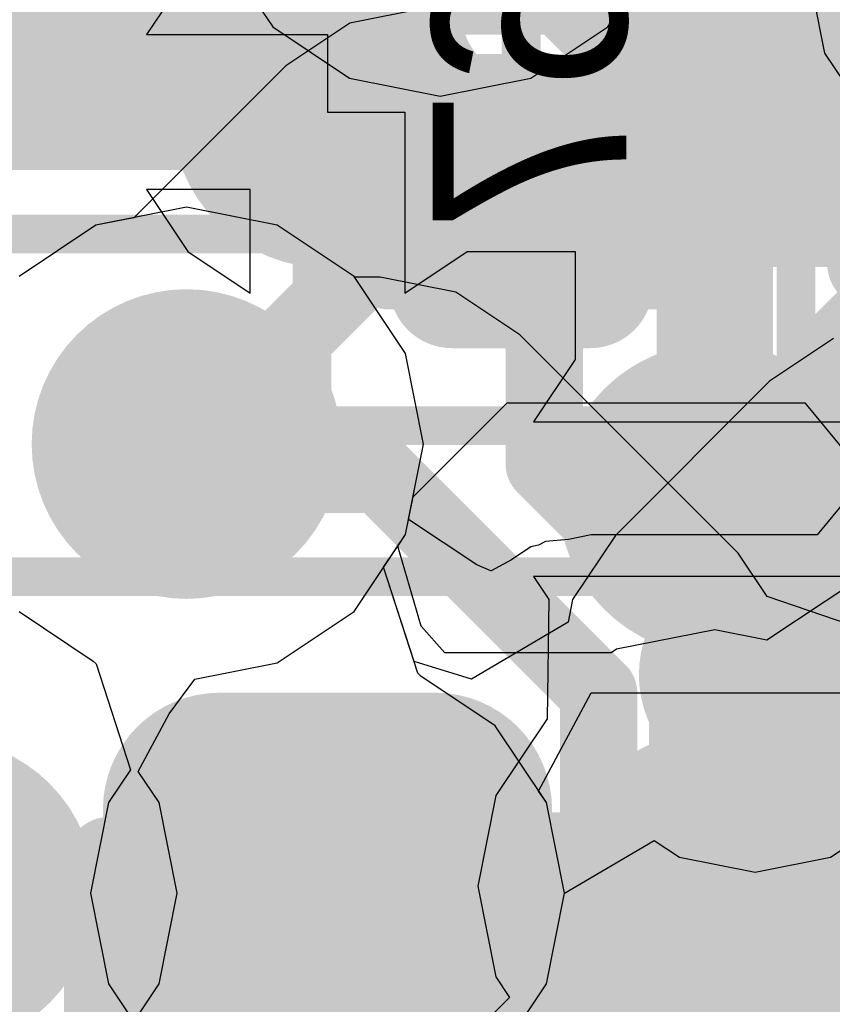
# Model space of a CAD drawing. Header units: millimetres. Extents: x -2 to 68, y -2 to 27.4.
# Tile 363 of 594: x 33.2 to 34.3, y 17.8 to 19.1. Entities that reach past the tile are written whole.
import ezdxf

# ---------------------------------------------------------------- set-up
doc = ezdxf.new("R2010")
doc.units = ezdxf.units.MM
for name, color, linetype in [('BottomLayer', 5, 'Continuous'), ('BottomPaste', 16, 'Continuous'), ('BottomSolder', 6, 'Continuous'), ('DrillGuide', 244, 'Continuous'), ('Mechanical10', 56, 'Continuous'), ('Mechanical17', 56, 'Continuous'), ('Mechanical6', 56, 'Continuous'), ('MidLayer1', 16, 'Continuous'), ('MidLayer2', 76, 'Continuous'), ('MidLayer3', 90, 'Continuous'), ('MidLayer4', 156, 'Continuous'), ('MidLayer5', 130, 'Continuous'), ('MidLayer6', 216, 'Continuous'), ('MidLayer7', 6, 'Continuous'), ('MidLayer8', 54, 'Continuous'), ('MultiLayer', 9, 'Continuous'), ('TopLayer', 1, 'Continuous'), ('TopPaste', 8, 'Continuous'), ('TopSolder', 216, 'Continuous'), ('ViaHoleLayer', 16, 'Continuous')]:
    doc.layers.add(name, color=color, linetype=linetype)

# ---------------------------------------------------------------- blocks, each defined once
blk = doc.blocks.new('BGA486C50P27X27_1400X1400X125_227')
at = {"layer": 'TopLayer', "const_width": 0.1}
for points in [[(3.45, 2.5, 1), (3.55, 2.5, 1)], [(2.45, 2, 1), (2.55, 2, 1)], [(2.95, 2, 1), (3.05, 2, 1)], [(3.45, 2, 1), (3.55, 2, 1)]]:
    blk.add_lwpolyline(points, format="xyb", close=True, dxfattribs=at)
at = {"layer": 'TopPaste', "const_width": 0.1}
for points in [[(3.45, 2.5, 1), (3.55, 2.5, 1)], [(2.45, 2, 1), (2.55, 2, 1)], [(2.95, 2, 1), (3.05, 2, 1)], [(3.45, 2, 1), (3.55, 2, 1)]]:
    blk.add_lwpolyline(points, format="xyb", close=True, dxfattribs=at)
at = {"layer": 'TopSolder', "const_width": 0.2016}
for points in [[(3.3992, 2.5, 1), (3.6008, 2.5, 1)], [(2.3992, 2, 1), (2.6008, 2, 1)], [(2.8992, 2, 1), (3.1008, 2, 1)], [(3.3992, 2, 1), (3.6008, 2, 1)]]:
    blk.add_lwpolyline(points, format="xyb", close=True, dxfattribs=at)
blk = doc.blocks.new('CAP_0402_B_353')
at = {"layer": 'BottomLayer', "const_width": 0.1508}
for points in [[(-0.6746, 0.1392, 1), (-0.5238, 0.1392, 1)], [(-0.3462, 0.1392, 1), (-0.1954, 0.1392, 1)], [(-0.6746, -0.1392, 1), (-0.5238, -0.1392, 1)], [(-0.3462, -0.1392, 1), (-0.1954, -0.1392, 1)]]:
    blk.add_lwpolyline(points, format="xyb", close=True, dxfattribs=at)
at = {"layer": 'BottomLayer'}
for points in [[(-0.2708, 0.29), (-0.5992, 0.29), (-0.2708, -0.29), (-0.5992, -0.29)], [(-0.12, 0.1392), (-0.75, 0.1392), (-0.12, -0.1392), (-0.75, -0.1392)]]:
    blk.add_solid(points, dxfattribs=at)
at = {"layer": 'BottomPaste', "const_width": 0.1508}
for points in [[(-0.6746, 0.1392, 1), (-0.5238, 0.1392, 1)], [(-0.3462, 0.1392, 1), (-0.1954, 0.1392, 1)], [(-0.6746, -0.1392, 1), (-0.5238, -0.1392, 1)], [(-0.3462, -0.1392, 1), (-0.1954, -0.1392, 1)]]:
    blk.add_lwpolyline(points, format="xyb", close=True, dxfattribs=at)
at = {"layer": 'BottomPaste'}
for points in [[(-0.2708, 0.29), (-0.5992, 0.29), (-0.2708, -0.29), (-0.5992, -0.29)], [(-0.12, 0.1392), (-0.75, 0.1392), (-0.12, -0.1392), (-0.75, -0.1392)]]:
    blk.add_solid(points, dxfattribs=at)
at = {"layer": 'BottomSolder', "const_width": 0.1508}
for points in [[(-0.6746, 0.1392, 1), (-0.5238, 0.1392, 1)], [(-0.3462, 0.1392, 1), (-0.1954, 0.1392, 1)], [(-0.6746, -0.1392, 1), (-0.5238, -0.1392, 1)], [(-0.3462, -0.1392, 1), (-0.1954, -0.1392, 1)]]:
    blk.add_lwpolyline(points, format="xyb", close=True, dxfattribs=at)
at = {"layer": 'BottomSolder'}
for points in [[(-0.2708, 0.29), (-0.5992, 0.29), (-0.2708, -0.29), (-0.5992, -0.29)], [(-0.12, 0.1392), (-0.75, 0.1392), (-0.12, -0.1392), (-0.75, -0.1392)]]:
    blk.add_solid(points, dxfattribs=at)
at = {"layer": 'Mechanical10', "const_width": 0.12}
for points in [[(0.53, 0.28), (-0.53, 0.28)], [(-0.53, -0.28), (-0.53, 0.28)], [(0.53, -0.28), (-0.53, -0.28)]]:
    blk.add_lwpolyline(points, dxfattribs=at)
at = {"layer": 'Mechanical10', "const_width": 0.06}
for points in [[(-0.56, 0.28, 1), (-0.5, 0.28, 1)], [(-0.56, 0.28, 1), (-0.5, 0.28, 1)], [(-0.56, -0.28, 1), (-0.5, -0.28, 1)], [(-0.56, -0.28, 1), (-0.5, -0.28, 1)]]:
    blk.add_lwpolyline(points, format="xyb", close=True, dxfattribs=at)
at = {"layer": 'Mechanical6', "const_width": 0.05}
for points in [[(0.9, 0.44), (-0.9, 0.44)], [(-0.9, -0.44), (-0.9, 0.44)]]:
    blk.add_lwpolyline(points, dxfattribs=at)
at = {"layer": 'Mechanical6', "const_width": 0.025}
blk.add_lwpolyline([(-0.9125, 0.44, 1), (-0.8875, 0.44, 1)], format="xyb", close=True, dxfattribs=at)
blk.add_lwpolyline([(-0.9125, 0.44, 1), (-0.8875, 0.44, 1)], format="xyb", close=True, dxfattribs=at)
blk = doc.blocks.new('CAP_0201_B_388')
at = {"layer": 'BottomLayer', "const_width": 0.0806}
for points in [[(-0.3897, 0.0894, 1), (-0.3091, 0.0894, 1)], [(-0.2409, 0.0894, 1), (-0.1603, 0.0894, 1)], [(0.1603, 0.0894, 1), (0.2409, 0.0894, 1)], [(0.3091, 0.0894, 1), (0.3897, 0.0894, 1)], [(-0.3897, -0.0894, 1), (-0.3091, -0.0894, 1)], [(-0.2409, -0.0894, 1), (-0.1603, -0.0894, 1)], [(0.1603, -0.0894, 1), (0.2409, -0.0894, 1)], [(0.3091, -0.0894, 1), (0.3897, -0.0894, 1)]]:
    blk.add_lwpolyline(points, format="xyb", close=True, dxfattribs=at)
at = {"layer": 'BottomLayer'}
for points in [[(-0.2006, 0.17), (-0.3494, 0.17), (-0.2006, -0.17), (-0.3494, -0.17)], [(0.2006, -0.17), (0.3494, -0.17), (0.2006, 0.17), (0.3494, 0.17)], [(-0.12, 0.0894), (-0.43, 0.0894), (-0.12, -0.0894), (-0.43, -0.0894)], [(0.12, -0.0894), (0.43, -0.0894), (0.12, 0.0894), (0.43, 0.0894)]]:
    blk.add_solid(points, dxfattribs=at)
at = {"layer": 'BottomPaste', "const_width": 0.0806}
for points in [[(-0.3897, 0.0894, 1), (-0.3091, 0.0894, 1)], [(-0.2409, 0.0894, 1), (-0.1603, 0.0894, 1)], [(0.1603, 0.0894, 1), (0.2409, 0.0894, 1)], [(0.3091, 0.0894, 1), (0.3897, 0.0894, 1)], [(-0.3897, -0.0894, 1), (-0.3091, -0.0894, 1)], [(-0.2409, -0.0894, 1), (-0.1603, -0.0894, 1)], [(0.1603, -0.0894, 1), (0.2409, -0.0894, 1)], [(0.3091, -0.0894, 1), (0.3897, -0.0894, 1)]]:
    blk.add_lwpolyline(points, format="xyb", close=True, dxfattribs=at)
at = {"layer": 'BottomPaste'}
for points in [[(-0.2006, 0.17), (-0.3494, 0.17), (-0.2006, -0.17), (-0.3494, -0.17)], [(0.2006, -0.17), (0.3494, -0.17), (0.2006, 0.17), (0.3494, 0.17)], [(-0.12, 0.0894), (-0.43, 0.0894), (-0.12, -0.0894), (-0.43, -0.0894)], [(0.12, -0.0894), (0.43, -0.0894), (0.12, 0.0894), (0.43, 0.0894)]]:
    blk.add_solid(points, dxfattribs=at)
at = {"layer": 'BottomSolder', "const_width": 0.0806}
for points in [[(-0.3897, 0.0894, 1), (-0.3091, 0.0894, 1)], [(-0.2409, 0.0894, 1), (-0.1603, 0.0894, 1)], [(0.1603, 0.0894, 1), (0.2409, 0.0894, 1)], [(0.3091, 0.0894, 1), (0.3897, 0.0894, 1)], [(-0.3897, -0.0894, 1), (-0.3091, -0.0894, 1)], [(-0.2409, -0.0894, 1), (-0.1603, -0.0894, 1)], [(0.1603, -0.0894, 1), (0.2409, -0.0894, 1)], [(0.3091, -0.0894, 1), (0.3897, -0.0894, 1)]]:
    blk.add_lwpolyline(points, format="xyb", close=True, dxfattribs=at)
at = {"layer": 'BottomSolder'}
for points in [[(-0.2006, 0.17), (-0.3494, 0.17), (-0.2006, -0.17), (-0.3494, -0.17)], [(0.2006, -0.17), (0.3494, -0.17), (0.2006, 0.17), (0.3494, 0.17)], [(-0.12, 0.0894), (-0.43, 0.0894), (-0.12, -0.0894), (-0.43, -0.0894)], [(0.12, -0.0894), (0.43, -0.0894), (0.12, 0.0894), (0.43, 0.0894)]]:
    blk.add_solid(points, dxfattribs=at)
at = {"layer": 'Mechanical10', "const_width": 0.12}
for points in [[(0.32, 0.17), (-0.32, 0.17)], [(-0.32, -0.17), (-0.32, 0.17)], [(0.32, -0.17), (0.32, 0.17)], [(0.32, -0.17), (-0.32, -0.17)]]:
    blk.add_lwpolyline(points, dxfattribs=at)
at = {"layer": 'Mechanical10', "const_width": 0.06}
for points in [[(-0.35, 0.17, 1), (-0.29, 0.17, 1)], [(-0.35, 0.17, 1), (-0.29, 0.17, 1)], [(0.29, 0.17, 1), (0.35, 0.17, 1)], [(0.29, 0.17, 1), (0.35, 0.17, 1)], [(-0.35, -0.17, 1), (-0.29, -0.17, 1)], [(-0.35, -0.17, 1), (-0.29, -0.17, 1)], [(0.29, -0.17, 1), (0.35, -0.17, 1)], [(0.29, -0.17, 1), (0.35, -0.17, 1)]]:
    blk.add_lwpolyline(points, format="xyb", close=True, dxfattribs=at)
at = {"layer": 'Mechanical6', "const_width": 0.05}
for points in [[(0.53, 0.27), (-0.53, 0.27)], [(-0.53, -0.27), (-0.53, 0.27)], [(0.53, -0.27), (0.53, 0.27)], [(0, -0.135), (0, 0.135)], [(0.135, 0), (-0.135, 0)], [(0.53, -0.27), (-0.53, -0.27)]]:
    blk.add_lwpolyline(points, dxfattribs=at)
at = {"layer": 'Mechanical6'}
for points, const_width in [([(-0.5425, 0.27, 1), (-0.5175, 0.27, 1)], 0.025), ([(-0.5425, 0.27, 1), (-0.5175, 0.27, 1)], 0.025), ([(0.5175, 0.27, 1), (0.5425, 0.27, 1)], 0.025), ([(0.5175, 0.27, 1), (0.5425, 0.27, 1)], 0.025), ([(-0.0125, 0.135, 1), (0.0125, 0.135, 1)], 0.025), ([(0.1013, 0, 1), (-0.1013, 0, 1)], 0.05), ([(-0.1475, 0, 1), (-0.1225, 0, 1)], 0.025), ([(-0.1138, 0, 1), (-0.0888, 0, 1)], 0.025), ([(0.0888, 0, 1), (0.1138, 0, 1)], 0.025), ([(0.1225, 0, 1), (0.1475, 0, 1)], 0.025), ([(-0.0125, -0.135, 1), (0.0125, -0.135, 1)], 0.025), ([(-0.5425, -0.27, 1), (-0.5175, -0.27, 1)], 0.025), ([(-0.5425, -0.27, 1), (-0.5175, -0.27, 1)], 0.025), ([(0.5175, -0.27, 1), (0.5425, -0.27, 1)], 0.025), ([(0.5175, -0.27, 1), (0.5425, -0.27, 1)], 0.025)]:
    blk.add_lwpolyline(points, format="xyb", close=True, dxfattribs=dict(at, const_width=const_width))
blk = doc.blocks.new('CAP_0201_B_397')
at = {"layer": 'BottomLayer', "const_width": 0.0806}
for points in [[(-0.3897, 0.0894, 1), (-0.3091, 0.0894, 1)], [(-0.2409, 0.0894, 1), (-0.1603, 0.0894, 1)], [(0.1603, 0.0894, 1), (0.2409, 0.0894, 1)], [(0.3091, 0.0894, 1), (0.3897, 0.0894, 1)], [(-0.3897, -0.0894, 1), (-0.3091, -0.0894, 1)], [(-0.2409, -0.0894, 1), (-0.1603, -0.0894, 1)], [(0.1603, -0.0894, 1), (0.2409, -0.0894, 1)], [(0.3091, -0.0894, 1), (0.3897, -0.0894, 1)]]:
    blk.add_lwpolyline(points, format="xyb", close=True, dxfattribs=at)
at = {"layer": 'BottomLayer'}
for points in [[(-0.2006, 0.17), (-0.3494, 0.17), (-0.2006, -0.17), (-0.3494, -0.17)], [(0.2006, -0.17), (0.3494, -0.17), (0.2006, 0.17), (0.3494, 0.17)], [(-0.12, 0.0894), (-0.43, 0.0894), (-0.12, -0.0894), (-0.43, -0.0894)], [(0.12, -0.0894), (0.43, -0.0894), (0.12, 0.0894), (0.43, 0.0894)]]:
    blk.add_solid(points, dxfattribs=at)
at = {"layer": 'BottomPaste', "const_width": 0.0806}
for points in [[(-0.3897, 0.0894, 1), (-0.3091, 0.0894, 1)], [(-0.2409, 0.0894, 1), (-0.1603, 0.0894, 1)], [(0.1603, 0.0894, 1), (0.2409, 0.0894, 1)], [(0.3091, 0.0894, 1), (0.3897, 0.0894, 1)], [(-0.3897, -0.0894, 1), (-0.3091, -0.0894, 1)], [(-0.2409, -0.0894, 1), (-0.1603, -0.0894, 1)], [(0.1603, -0.0894, 1), (0.2409, -0.0894, 1)], [(0.3091, -0.0894, 1), (0.3897, -0.0894, 1)]]:
    blk.add_lwpolyline(points, format="xyb", close=True, dxfattribs=at)
at = {"layer": 'BottomPaste'}
for points in [[(-0.2006, 0.17), (-0.3494, 0.17), (-0.2006, -0.17), (-0.3494, -0.17)], [(0.2006, -0.17), (0.3494, -0.17), (0.2006, 0.17), (0.3494, 0.17)], [(-0.12, 0.0894), (-0.43, 0.0894), (-0.12, -0.0894), (-0.43, -0.0894)], [(0.12, -0.0894), (0.43, -0.0894), (0.12, 0.0894), (0.43, 0.0894)]]:
    blk.add_solid(points, dxfattribs=at)
at = {"layer": 'BottomSolder', "const_width": 0.0806}
for points in [[(-0.3897, 0.0894, 1), (-0.3091, 0.0894, 1)], [(-0.2409, 0.0894, 1), (-0.1603, 0.0894, 1)], [(0.1603, 0.0894, 1), (0.2409, 0.0894, 1)], [(0.3091, 0.0894, 1), (0.3897, 0.0894, 1)], [(-0.3897, -0.0894, 1), (-0.3091, -0.0894, 1)], [(-0.2409, -0.0894, 1), (-0.1603, -0.0894, 1)], [(0.1603, -0.0894, 1), (0.2409, -0.0894, 1)], [(0.3091, -0.0894, 1), (0.3897, -0.0894, 1)]]:
    blk.add_lwpolyline(points, format="xyb", close=True, dxfattribs=at)
at = {"layer": 'BottomSolder'}
for points in [[(-0.2006, 0.17), (-0.3494, 0.17), (-0.2006, -0.17), (-0.3494, -0.17)], [(0.2006, -0.17), (0.3494, -0.17), (0.2006, 0.17), (0.3494, 0.17)], [(-0.12, 0.0894), (-0.43, 0.0894), (-0.12, -0.0894), (-0.43, -0.0894)], [(0.12, -0.0894), (0.43, -0.0894), (0.12, 0.0894), (0.43, 0.0894)]]:
    blk.add_solid(points, dxfattribs=at)
at = {"layer": 'Mechanical10', "const_width": 0.12}
for points in [[(0.32, 0.17), (-0.32, 0.17)], [(-0.32, -0.17), (-0.32, 0.17)], [(0.32, -0.17), (0.32, 0.17)], [(0.32, -0.17), (-0.32, -0.17)]]:
    blk.add_lwpolyline(points, dxfattribs=at)
at = {"layer": 'Mechanical10', "const_width": 0.06}
for points in [[(-0.35, 0.17, 1), (-0.29, 0.17, 1)], [(-0.35, 0.17, 1), (-0.29, 0.17, 1)], [(0.29, 0.17, 1), (0.35, 0.17, 1)], [(0.29, 0.17, 1), (0.35, 0.17, 1)], [(-0.35, -0.17, 1), (-0.29, -0.17, 1)], [(-0.35, -0.17, 1), (-0.29, -0.17, 1)], [(0.29, -0.17, 1), (0.35, -0.17, 1)], [(0.29, -0.17, 1), (0.35, -0.17, 1)]]:
    blk.add_lwpolyline(points, format="xyb", close=True, dxfattribs=at)
at = {"layer": 'Mechanical6', "const_width": 0.05}
for points in [[(0.53, 0.27), (-0.53, 0.27)], [(-0.53, -0.27), (-0.53, 0.27)], [(0.53, -0.27), (0.53, 0.27)], [(0, -0.135), (0, 0.135)], [(0.135, 0), (-0.135, 0)], [(0.53, -0.27), (-0.53, -0.27)]]:
    blk.add_lwpolyline(points, dxfattribs=at)
at = {"layer": 'Mechanical6'}
for points, const_width in [([(-0.5425, 0.27, 1), (-0.5175, 0.27, 1)], 0.025), ([(-0.5425, 0.27, 1), (-0.5175, 0.27, 1)], 0.025), ([(0.5175, 0.27, 1), (0.5425, 0.27, 1)], 0.025), ([(0.5175, 0.27, 1), (0.5425, 0.27, 1)], 0.025), ([(-0.0125, 0.135, 1), (0.0125, 0.135, 1)], 0.025), ([(0.1013, 0, 1), (-0.1013, 0, 1)], 0.05), ([(-0.1475, 0, 1), (-0.1225, 0, 1)], 0.025), ([(-0.1138, 0, 1), (-0.0888, 0, 1)], 0.025), ([(0.0888, 0, 1), (0.1138, 0, 1)], 0.025), ([(0.1225, 0, 1), (0.1475, 0, 1)], 0.025), ([(-0.0125, -0.135, 1), (0.0125, -0.135, 1)], 0.025), ([(-0.5425, -0.27, 1), (-0.5175, -0.27, 1)], 0.025), ([(-0.5425, -0.27, 1), (-0.5175, -0.27, 1)], 0.025), ([(0.5175, -0.27, 1), (0.5425, -0.27, 1)], 0.025), ([(0.5175, -0.27, 1), (0.5425, -0.27, 1)], 0.025)]:
    blk.add_lwpolyline(points, format="xyb", close=True, dxfattribs=dict(at, const_width=const_width))
blk = doc.blocks.new('CAP_0402_B_400')
at = {"layer": 'BottomLayer', "const_width": 0.1508}
for points in [[(-0.6746, 0.1392, 1), (-0.5238, 0.1392, 1)], [(-0.3462, 0.1392, 1), (-0.1954, 0.1392, 1)], [(0.1954, 0.1392, 1), (0.3462, 0.1392, 1)], [(0.5238, 0.1392, 1), (0.6746, 0.1392, 1)], [(-0.6746, -0.1392, 1), (-0.5238, -0.1392, 1)], [(-0.3462, -0.1392, 1), (-0.1954, -0.1392, 1)], [(0.1954, -0.1392, 1), (0.3462, -0.1392, 1)], [(0.5238, -0.1392, 1), (0.6746, -0.1392, 1)]]:
    blk.add_lwpolyline(points, format="xyb", close=True, dxfattribs=at)
at = {"layer": 'BottomLayer'}
for points in [[(-0.2708, 0.29), (-0.5992, 0.29), (-0.2708, -0.29), (-0.5992, -0.29)], [(0.2708, -0.29), (0.5992, -0.29), (0.2708, 0.29), (0.5992, 0.29)], [(-0.12, 0.1392), (-0.75, 0.1392), (-0.12, -0.1392), (-0.75, -0.1392)], [(0.12, -0.1392), (0.75, -0.1392), (0.12, 0.1392), (0.75, 0.1392)]]:
    blk.add_solid(points, dxfattribs=at)
at = {"layer": 'BottomPaste', "const_width": 0.1508}
for points in [[(-0.6746, 0.1392, 1), (-0.5238, 0.1392, 1)], [(-0.3462, 0.1392, 1), (-0.1954, 0.1392, 1)], [(0.1954, 0.1392, 1), (0.3462, 0.1392, 1)], [(0.5238, 0.1392, 1), (0.6746, 0.1392, 1)], [(-0.6746, -0.1392, 1), (-0.5238, -0.1392, 1)], [(-0.3462, -0.1392, 1), (-0.1954, -0.1392, 1)], [(0.1954, -0.1392, 1), (0.3462, -0.1392, 1)], [(0.5238, -0.1392, 1), (0.6746, -0.1392, 1)]]:
    blk.add_lwpolyline(points, format="xyb", close=True, dxfattribs=at)
at = {"layer": 'BottomPaste'}
for points in [[(-0.2708, 0.29), (-0.5992, 0.29), (-0.2708, -0.29), (-0.5992, -0.29)], [(0.2708, -0.29), (0.5992, -0.29), (0.2708, 0.29), (0.5992, 0.29)], [(-0.12, 0.1392), (-0.75, 0.1392), (-0.12, -0.1392), (-0.75, -0.1392)], [(0.12, -0.1392), (0.75, -0.1392), (0.12, 0.1392), (0.75, 0.1392)]]:
    blk.add_solid(points, dxfattribs=at)
at = {"layer": 'BottomSolder', "const_width": 0.1508}
for points in [[(-0.6746, 0.1392, 1), (-0.5238, 0.1392, 1)], [(-0.3462, 0.1392, 1), (-0.1954, 0.1392, 1)], [(0.1954, 0.1392, 1), (0.3462, 0.1392, 1)], [(0.5238, 0.1392, 1), (0.6746, 0.1392, 1)], [(-0.6746, -0.1392, 1), (-0.5238, -0.1392, 1)], [(-0.3462, -0.1392, 1), (-0.1954, -0.1392, 1)], [(0.1954, -0.1392, 1), (0.3462, -0.1392, 1)], [(0.5238, -0.1392, 1), (0.6746, -0.1392, 1)]]:
    blk.add_lwpolyline(points, format="xyb", close=True, dxfattribs=at)
at = {"layer": 'BottomSolder'}
for points in [[(-0.2708, 0.29), (-0.5992, 0.29), (-0.2708, -0.29), (-0.5992, -0.29)], [(0.2708, -0.29), (0.5992, -0.29), (0.2708, 0.29), (0.5992, 0.29)], [(-0.12, 0.1392), (-0.75, 0.1392), (-0.12, -0.1392), (-0.75, -0.1392)], [(0.12, -0.1392), (0.75, -0.1392), (0.12, 0.1392), (0.75, 0.1392)]]:
    blk.add_solid(points, dxfattribs=at)
at = {"layer": 'Mechanical10', "const_width": 0.12}
for points in [[(0.53, 0.28), (-0.53, 0.28)], [(-0.53, 0.28), (-0.53, -0.28)], [(0.53, 0.28), (0.53, -0.28)], [(0.53, -0.28), (-0.53, -0.28)]]:
    blk.add_lwpolyline(points, dxfattribs=at)
at = {"layer": 'Mechanical10', "const_width": 0.06}
for points in [[(-0.56, 0.28, 1), (-0.5, 0.28, 1)], [(-0.56, 0.28, 1), (-0.5, 0.28, 1)], [(0.5, 0.28, 1), (0.56, 0.28, 1)], [(0.5, 0.28, 1), (0.56, 0.28, 1)], [(-0.56, -0.28, 1), (-0.5, -0.28, 1)], [(-0.56, -0.28, 1), (-0.5, -0.28, 1)], [(0.5, -0.28, 1), (0.56, -0.28, 1)], [(0.5, -0.28, 1), (0.56, -0.28, 1)]]:
    blk.add_lwpolyline(points, format="xyb", close=True, dxfattribs=at)
at = {"layer": 'Mechanical6', "const_width": 0.05}
for points in [[(0.9, 0.44), (-0.9, 0.44)], [(-0.9, 0.44), (-0.9, -0.44)], [(0.9, 0.44), (0.9, -0.44)], [(0, 0.22), (0, -0.22)], [(0.22, 0), (-0.22, 0)], [(0.9, -0.44), (-0.9, -0.44)]]:
    blk.add_lwpolyline(points, dxfattribs=at)
at = {"layer": 'Mechanical6'}
for points, const_width in [([(-0.9125, 0.44, 1), (-0.8875, 0.44, 1)], 0.025), ([(-0.9125, 0.44, 1), (-0.8875, 0.44, 1)], 0.025), ([(0.8875, 0.44, 1), (0.9125, 0.44, 1)], 0.025), ([(0.8875, 0.44, 1), (0.9125, 0.44, 1)], 0.025), ([(-0.0125, 0.22, 1), (0.0125, 0.22, 1)], 0.025), ([(0.165, 0, 1), (-0.165, 0, 1)], 0.05), ([(-0.2325, 0, 1), (-0.2075, 0, 1)], 0.025), ([(-0.1775, 0, 1), (-0.1525, 0, 1)], 0.025), ([(0.1525, 0, 1), (0.1775, 0, 1)], 0.025), ([(0.2075, 0, 1), (0.2325, 0, 1)], 0.025), ([(-0.0125, -0.22, 1), (0.0125, -0.22, 1)], 0.025), ([(-0.9125, -0.44, 1), (-0.8875, -0.44, 1)], 0.025), ([(-0.9125, -0.44, 1), (-0.8875, -0.44, 1)], 0.025), ([(0.8875, -0.44, 1), (0.9125, -0.44, 1)], 0.025), ([(0.8875, -0.44, 1), (0.9125, -0.44, 1)], 0.025)]:
    blk.add_lwpolyline(points, format="xyb", close=True, dxfattribs=dict(at, const_width=const_width))

msp = doc.modelspace()

# ---------------------------------------------------------------- linework, layer by layer
at = {"layer": 'BottomLayer', "const_width": 0.1}
for points in [[(33.875, 18.85), (33.905, 18.82)], [(33.875, 18.85), (34.5, 18.85)], [(33.905, 18.545), (33.905, 18.82)], [(33.905, 18.545), (34.177, 18.273)], [(33.4248, 17.7348), (33.625, 17.935)], [(33.625, 17.935), (33.7976, 17.7624)]]:
    msp.add_lwpolyline(points, dxfattribs=at)
at = {"layer": 'BottomLayer'}
for points, const_width in [([(33.85, 18.85, 1), (33.9, 18.85, 1)], 0.05), ([(33.85, 18.85, 1), (33.9, 18.85, 1)], 0.05), ([(33.88, 18.82, 1), (33.93, 18.82, 1)], 0.05), ([(33.88, 18.82, 1), (33.93, 18.82, 1)], 0.05), ([(33.88, 18.545, 1), (33.93, 18.545, 1)], 0.05), ([(33.88, 18.545, 1), (33.93, 18.545, 1)], 0.05), ([(34.102, 18.273, 1), (34.252, 18.273, 1)], 0.15), ([(34.152, 18.273, 1), (34.202, 18.273, 1)], 0.05), ([(33.6, 17.935, 1), (33.65, 17.935, 1)], 0.05), ([(33.6, 17.935, 1), (33.65, 17.935, 1)], 0.05)]:
    msp.add_lwpolyline(points, format="xyb", close=True, dxfattribs=dict(at, const_width=const_width))
at = {"layer": 'DrillGuide'}
for points, const_width in [([(34.1, 19, 1), (34.15, 19, 1)], 0.05), ([(33.393, 18.5712, 1), (33.493, 18.5712, 1)], 0.1), ([(34.152, 18.273, 1), (34.202, 18.273, 1)], 0.05), ([(33.575, 17.991, 1), (33.675, 17.991, 1)], 0.1), ([(34.1, 18, 1), (34.15, 18, 1)], 0.05)]:
    msp.add_lwpolyline(points, format="xyb", close=True, dxfattribs=dict(at, const_width=const_width))
at = {"layer": 'MidLayer1'}
for p, q in [((34.2474, 19.1736), (34.2668, 19.0761)), ((34.2668, 19.0761), (34.3221, 18.9934)), ((33.443, 18.8771), (33.326, 18.8538)), ((33.5601, 18.8538), (33.443, 18.8771)), ((33.326, 18.8538), (33.2268, 18.7875)), ((33.6593, 18.7875), (33.5601, 18.8538)), ((33.7256, 18.6883), (33.6593, 18.7875)), ((33.7489, 18.5712), (33.7256, 18.6883)), ((33.7256, 18.4542), (33.7489, 18.5712)), ((33.7157, 18.4392), (33.7256, 18.4542)), ((33.7461, 18.3361), (33.7157, 18.4392)), ((34.3192, 18.4022), (34.1922, 18.318)), ((33.7763, 18.3014), (33.7461, 18.3361)), ((34.125, 18.3314), (33.9982, 18.3061)), ((34.1922, 18.318), (34.125, 18.3314)), ((33.9911, 18.3014), (33.7763, 18.3014)), ((33.9982, 18.3061), (33.9911, 18.3014))]:
    msp.add_line(p, q, dxfattribs=at)
for points, const_width in [([(33.7846, 19.3263), (34.1109, 19)], 0.15), ([(34.1109, 19), (34.125, 19)], 0.15), ([(34.1205, 17.9955), (34.125, 18)], 0.25), ([(33.625, 17.991), (33.6295, 17.9955)], 0.25), ([(33.6295, 17.9955), (34.1205, 17.9955)], 0.2), ([(33.625, 17.5), (33.625, 17.991)], 0.15)]:
    msp.add_lwpolyline(points, dxfattribs=dict(at, const_width=const_width))
for points, const_width in [([(34.05, 19, 1), (34.2, 19, 1)], 0.15), ([(34.0734, 19, 1), (34.1484, 19, 1)], 0.075), ([(34.0734, 19, 1), (34.1484, 19, 1)], 0.075), ([(34.0875, 19, 1), (34.1625, 19, 1)], 0.075), ([(33.343, 18.5712, 1), (33.543, 18.5712, 1)], 0.2), ([(33.025, 17.991, 1), (33.225, 17.991, 1)], 0.2), ([(33.525, 17.991, 1), (33.725, 17.991, 1)], 0.2), ([(34.05, 18, 1), (34.2, 18, 1)], 0.15), ([(34.0625, 18, 1), (34.1875, 18, 1)], 0.125), ([(33.5625, 17.991, 1), (33.6875, 17.991, 1)], 0.125), ([(33.567, 17.9955, 1), (33.692, 17.9955, 1)], 0.125), ([(34.058, 17.9955, 1), (34.183, 17.9955, 1)], 0.125), ([(33.5795, 17.9955, 1), (33.6795, 17.9955, 1)], 0.1), ([(34.0705, 17.9955, 1), (34.1705, 17.9955, 1)], 0.1), ([(33.5875, 17.991, 1), (33.6625, 17.991, 1)], 0.075)]:
    msp.add_lwpolyline(points, format="xyb", close=True, dxfattribs=dict(at, const_width=const_width))
at = {"layer": 'MidLayer2'}
for p, q in [((33.443, 18.8771), (33.326, 18.8538)), ((33.5601, 18.8538), (33.443, 18.8771)), ((33.326, 18.8538), (33.2268, 18.7875)), ((33.6593, 18.7875), (33.5601, 18.8538)), ((33.7256, 18.6883), (33.6593, 18.7875)), ((33.7489, 18.5712), (33.7256, 18.6883)), ((33.7296, 18.474), (33.7489, 18.5712)), ((34.3191, 18.5294), (34.2572, 18.4539)), ((33.7308, 18.473), (33.7296, 18.474)), ((33.8177, 18.4152), (33.7308, 18.473)), ((33.9655, 18.4539), (33.9361, 18.4481)), ((34.2572, 18.4539), (33.9655, 18.4539)), ((33.8974, 18.4404), (33.8875, 18.4384)), ((33.9063, 18.4451), (33.8974, 18.4404)), ((33.9361, 18.4481), (33.9063, 18.4451)), ((33.8875, 18.4384), (33.8625, 18.4218)), ((33.836, 18.4074), (33.8177, 18.4152)), ((33.8625, 18.4218), (33.8361, 18.4076)), ((33.8361, 18.4076), (33.836, 18.4074)), ((33.8976, 18.123), (33.9655, 18.25)), ((33.9655, 18.25), (34.5032, 18.25)), ((33.9076, 18.108), (33.8976, 18.123)), ((33.9309, 17.991), (33.9076, 18.108)), ((33.9076, 17.8739), (33.9309, 17.991)), ((33.8413, 17.7747), (33.9076, 17.8739))]:
    msp.add_line(p, q, dxfattribs=at)
at = {"layer": 'MidLayer2', "const_width": 0.2}
for points in [[(33.343, 18.5712, 1), (33.543, 18.5712, 1)], [(33.025, 17.991, 1), (33.225, 17.991, 1)], [(33.525, 17.991, 1), (33.725, 17.991, 1)]]:
    msp.add_lwpolyline(points, format="xyb", close=True, dxfattribs=at)
at = {"layer": 'MidLayer3'}
for p, q in [((33.7513, 19.1343), (33.6537, 19.1149)), ((33.6537, 19.1149), (33.571, 19.0597)), ((33.571, 19.0597), (33.3749, 18.8635)), ((33.3749, 18.8635), (33.326, 18.8538)), ((33.326, 18.8538), (33.2268, 18.7875)), ((33.7354, 18.5031), (33.8568, 18.6245)), ((33.8568, 18.6245), (34.2411, 18.6245)), ((34.2411, 18.6245), (34.3191, 18.5294)), ((33.7256, 18.4542), (33.7354, 18.5031)), ((33.6974, 18.412), (33.7256, 18.4542)), ((33.7416, 18.2751), (33.6974, 18.412)), ((33.7454, 18.2713), (33.7416, 18.2751)), ((33.8413, 18.2073), (33.7454, 18.2713)), ((33.9076, 18.108), (33.8413, 18.2073)), ((33.9309, 17.991), (33.9076, 18.108)), ((33.9076, 17.8739), (33.9309, 17.991)), ((33.8413, 17.7747), (33.9076, 17.8739))]:
    msp.add_line(p, q, dxfattribs=at)
at = {"layer": 'MidLayer3', "const_width": 0.1}
for points in [[(33.443, 18.5712), (33.7513, 18.8794)], [(33.7513, 18.8794), (34.77, 18.8794)]]:
    msp.add_lwpolyline(points, dxfattribs=at)
at = {"layer": 'MidLayer3'}
for points, const_width in [([(33.7263, 18.8794, 1), (33.7763, 18.8794, 1)], 0.05), ([(33.7263, 18.8794, 1), (33.7763, 18.8794, 1)], 0.05), ([(33.343, 18.5712, 1), (33.543, 18.5712, 1)], 0.2), ([(33.418, 18.5712, 1), (33.468, 18.5712, 1)], 0.05), ([(33.025, 17.991, 1), (33.225, 17.991, 1)], 0.2), ([(33.525, 17.991, 1), (33.725, 17.991, 1)], 0.2)]:
    msp.add_lwpolyline(points, format="xyb", close=True, dxfattribs=dict(at, const_width=const_width))
at = {"layer": 'MidLayer4'}
for p, q in [((33.443, 18.8771), (33.326, 18.8538)), ((33.5601, 18.8538), (33.443, 18.8771)), ((33.326, 18.8538), (33.2268, 18.7875)), ((33.6593, 18.7875), (33.5601, 18.8538)), ((33.7256, 18.6883), (33.6593, 18.7875)), ((34.2785, 18.7075), (34.1958, 18.6523)), ((33.7489, 18.5712), (33.7256, 18.6883)), ((34.1958, 18.6523), (33.9968, 18.4532)), ((33.7256, 18.4542), (33.7489, 18.5712)), ((33.6974, 18.412), (33.7256, 18.4542)), ((33.9968, 18.4532), (33.9415, 18.3705)), ((33.7367, 18.2903), (33.6974, 18.412)), ((33.9415, 18.3705), (33.9356, 18.341)), ((33.9356, 18.341), (33.8111, 18.2675)), ((33.8111, 18.2675), (33.7367, 18.2903)), ((34.2745, 18.0375), (34.3572, 18.0928)), ((33.9309, 17.991), (34.0468, 18.0593)), ((34.0468, 18.0593), (34.0795, 18.0375)), ((34.0795, 18.0375), (34.177, 18.0181)), ((34.177, 18.0181), (34.2745, 18.0375)), ((33.9076, 17.8739), (33.9309, 17.991)), ((33.8413, 17.7747), (33.9076, 17.8739))]:
    msp.add_line(p, q, dxfattribs=at)
for points, const_width in [([(33.343, 18.5712, 1), (33.543, 18.5712, 1)], 0.2), ([(34.102, 18.273, 1), (34.252, 18.273, 1)], 0.15), ([(34.152, 18.273, 1), (34.202, 18.273, 1)], 0.05), ([(33.025, 17.991, 1), (33.225, 17.991, 1)], 0.2), ([(33.525, 17.991, 1), (33.725, 17.991, 1)], 0.2)]:
    msp.add_lwpolyline(points, format="xyb", close=True, dxfattribs=dict(at, const_width=const_width))
at = {"layer": 'MidLayer4', "const_width": 0.1}
msp.add_lwpolyline([(34.177, 18.273), (34.376, 18.472)], dxfattribs=at)
at = {"layer": 'MidLayer5', "const_width": 0.1}
for points in [[(33.9763, 18.9763), (34.224, 19.224)], [(32.8237, 18.9763), (33.9763, 18.9763)], [(34.275, 18.6883), (34.4662, 18.8794)], [(34.275, 17.7757), (34.275, 18.6883)]]:
    msp.add_lwpolyline(points, dxfattribs=at)
at = {"layer": 'MidLayer5'}
for points, const_width in [([(33.9513, 18.9763, 1), (34.0013, 18.9763, 1)], 0.05), ([(33.9513, 18.9763, 1), (34.0013, 18.9763, 1)], 0.05), ([(33.343, 18.5712, 1), (33.543, 18.5712, 1)], 0.2), ([(34.25, 18.6883, 1), (34.3, 18.6883, 1)], 0.05), ([(34.25, 18.6883, 1), (34.3, 18.6883, 1)], 0.05), ([(33.025, 17.991, 1), (33.225, 17.991, 1)], 0.2), ([(33.525, 17.991, 1), (33.725, 17.991, 1)], 0.2)]:
    msp.add_lwpolyline(points, format="xyb", close=True, dxfattribs=dict(at, const_width=const_width))
at = {"layer": 'MidLayer6'}
for p, q in [((33.443, 18.8771), (33.326, 18.8538)), ((33.5601, 18.8538), (33.443, 18.8771)), ((33.326, 18.8538), (33.2268, 18.7875)), ((33.6593, 18.7875), (33.5601, 18.8538)), ((33.6598, 18.7869), (33.6593, 18.7875)), ((33.693, 18.7869), (33.6598, 18.7869)), ((33.7906, 18.7675), (33.693, 18.7869)), ((33.8733, 18.7122), (33.7906, 18.7675)), ((34.1552, 18.4302), (33.8733, 18.7122)), ((34.1928, 18.3741), (34.1552, 18.4302)), ((34.3, 18.3375), (34.1928, 18.3741))]:
    msp.add_line(p, q, dxfattribs=at)
for points, const_width in [([(33.343, 18.5712, 1), (33.543, 18.5712, 1)], 0.2), ([(33.418, 18.5712, 1), (33.468, 18.5712, 1)], 0.05), ([(33.4573, 18.532, 1), (33.5073, 18.532, 1)], 0.05), ([(33.4573, 18.532, 1), (33.5073, 18.532, 1)], 0.05), ([(33.668, 18.532, 1), (33.718, 18.532, 1)], 0.05), ([(33.668, 18.532, 1), (33.718, 18.532, 1)], 0.05), ([(33.95, 18.25, 1), (34, 18.25, 1)], 0.05), ([(33.95, 18.25, 1), (34, 18.25, 1)], 0.05), ([(33.025, 17.991, 1), (33.225, 17.991, 1)], 0.2), ([(33.525, 17.991, 1), (33.725, 17.991, 1)], 0.2)]:
    msp.add_lwpolyline(points, format="xyb", close=True, dxfattribs=dict(at, const_width=const_width))
at = {"layer": 'MidLayer6', "const_width": 0.1}
for points in [[(33.443, 18.5712), (33.4823, 18.532)], [(33.4823, 18.532), (33.693, 18.532)], [(33.693, 18.532), (33.975, 18.25)], [(33.975, 17.7902), (33.975, 18.25)], [(33.4926, 17.025), (34.491, 18.0234)]]:
    msp.add_lwpolyline(points, dxfattribs=at)
at = {"layer": 'MidLayer7'}
for p, q in [((33.4879, 19.2092), (33.5542, 19.11)), ((33.9868, 19.11), (34.0531, 19.2092)), ((33.5542, 19.11), (33.6535, 19.0437)), ((33.8876, 19.0437), (33.9868, 19.11)), ((33.6535, 19.0437), (33.7705, 19.0204)), ((33.7705, 19.0204), (33.8876, 19.0437)), ((33.443, 18.8771), (33.326, 18.8538)), ((33.5601, 18.8538), (33.443, 18.8771)), ((33.326, 18.8538), (33.2268, 18.7875)), ((33.6593, 18.7875), (33.5601, 18.8538)), ((33.7256, 18.6883), (33.6593, 18.7875)), ((33.7489, 18.5712), (33.7256, 18.6883)), ((33.7256, 18.4542), (33.7489, 18.5712)), ((33.6974, 18.412), (33.7256, 18.4542)), ((33.7416, 18.2751), (33.6974, 18.412)), ((33.2268, 18.3549), (33.3226, 18.2909)), ((33.3226, 18.2909), (33.3265, 18.2871)), ((33.3265, 18.2871), (33.3706, 18.1503)), ((33.7454, 18.2713), (33.7416, 18.2751)), ((33.8413, 18.2073), (33.7454, 18.2713)), ((33.9076, 18.108), (33.8413, 18.2073)), ((33.3706, 18.1503), (33.3424, 18.108)), ((33.3424, 18.108), (33.3191, 17.991)), ((33.9309, 17.991), (33.9076, 18.108)), ((33.3191, 17.991), (33.3424, 17.8739)), ((33.9076, 17.8739), (33.9309, 17.991)), ((33.3424, 17.8739), (33.4087, 17.7747)), ((33.8413, 17.7747), (33.9076, 17.8739))]:
    msp.add_line(p, q, dxfattribs=at)
at = {"layer": 'MidLayer7', "const_width": 0.2}
for points in [[(33.343, 18.5712, 1), (33.543, 18.5712, 1)], [(33.025, 17.991, 1), (33.225, 17.991, 1)], [(33.525, 17.991, 1), (33.725, 17.991, 1)]]:
    msp.add_lwpolyline(points, format="xyb", close=True, dxfattribs=at)
at = {"layer": 'MidLayer8'}
for p, q in [((33.4879, 19.2092), (33.5542, 19.11)), ((33.9868, 19.11), (34.0531, 19.2092)), ((33.5542, 19.11), (33.6535, 19.0437)), ((33.8876, 19.0437), (33.9868, 19.11)), ((33.6535, 19.0437), (33.7705, 19.0204)), ((33.7705, 19.0204), (33.8876, 19.0437)), ((33.443, 18.8771), (33.326, 18.8538)), ((33.5601, 18.8538), (33.443, 18.8771)), ((33.326, 18.8538), (33.2268, 18.7875)), ((33.6593, 18.7875), (33.5601, 18.8538)), ((33.7256, 18.6883), (33.6593, 18.7875)), ((33.7489, 18.5712), (33.7256, 18.6883)), ((33.7256, 18.4542), (33.7489, 18.5712)), ((33.6593, 18.3549), (33.7256, 18.4542)), ((33.5601, 18.2886), (33.6593, 18.3549)), ((33.4538, 18.2675), (33.5601, 18.2886)), ((33.4204, 18.2228), (33.4538, 18.2675)), ((33.3807, 18.1482), (33.4204, 18.2228)), ((33.4076, 18.108), (33.3807, 18.1482)), ((33.4309, 17.991), (33.4076, 18.108)), ((33.4076, 17.8739), (33.4309, 17.991)), ((33.3413, 17.7747), (33.4076, 17.8739))]:
    msp.add_line(p, q, dxfattribs=at)
at = {"layer": 'MidLayer8', "const_width": 0.2}
for points in [[(33.343, 18.5712, 1), (33.543, 18.5712, 1)], [(33.025, 17.991, 1), (33.225, 17.991, 1)], [(33.525, 17.991, 1), (33.725, 17.991, 1)]]:
    msp.add_lwpolyline(points, format="xyb", close=True, dxfattribs=at)
at = {"layer": 'MultiLayer'}
for points, const_width in [([(34.05, 19, 1), (34.2, 19, 1)], 0.15), ([(33.343, 18.5712, 1), (33.543, 18.5712, 1)], 0.2), ([(34.102, 18.273, 1), (34.252, 18.273, 1)], 0.15), ([(33.025, 17.991, 1), (33.225, 17.991, 1)], 0.2), ([(33.525, 17.991, 1), (33.725, 17.991, 1)], 0.2), ([(34.05, 18, 1), (34.2, 18, 1)], 0.15)]:
    msp.add_lwpolyline(points, format="xyb", close=True, dxfattribs=dict(at, const_width=const_width))
at = {"layer": 'TopLayer'}
for p, q in [((33.4109, 19.1295), (33.3911, 19.1)), ((33.4109, 19.1295), (33.3911, 19.1)), ((33.3911, 19.1), (33.625, 19.1)), ((33.3911, 19.1), (33.625, 19.1)), ((33.625, 19.1), (33.625, 19)), ((33.625, 19.1), (33.625, 19)), ((33.625, 19), (33.725, 19)), ((33.625, 19), (33.725, 19)), ((33.725, 19), (33.725, 18.7661)), ((33.725, 19), (33.725, 18.7661)), ((33.525, 18.9), (33.3911, 18.9)), ((33.3911, 18.9), (33.4448, 18.8198)), ((33.525, 18.9), (33.3911, 18.9)), ((33.3911, 18.9), (33.4448, 18.8198)), ((33.525, 18.7661), (33.525, 18.9)), ((33.525, 18.7661), (33.525, 18.9)), ((33.4448, 18.8198), (33.525, 18.7661)), ((33.4448, 18.8198), (33.525, 18.7661)), ((33.725, 18.7661), (33.8052, 18.8198)), ((33.725, 18.7661), (33.8052, 18.8198)), ((33.8052, 18.8198), (33.9448, 18.8198)), ((33.8052, 18.8198), (33.9448, 18.8198)), ((33.9448, 18.8198), (33.9448, 18.6802)), ((33.9448, 18.8198), (33.9448, 18.6802)), ((33.9448, 18.6802), (33.8911, 18.6)), ((33.9448, 18.6802), (33.8911, 18.6)), ((33.8911, 18.6), (34.125, 18.6)), ((33.8911, 18.6), (34.125, 18.6)), ((34.125, 18.6), (34.3588, 18.6)), ((34.125, 18.6), (34.3588, 18.6)), ((34.125, 18.4), (33.8911, 18.4)), ((33.8911, 18.4), (33.9109, 18.3705)), ((34.125, 18.4), (33.8911, 18.4)), ((33.8911, 18.4), (33.9109, 18.3705)), ((34.3588, 18.4), (34.125, 18.4)), ((34.3588, 18.4), (34.125, 18.4)), ((33.9109, 18.3705), (33.9087, 18.2163)), ((33.9109, 18.3705), (33.9087, 18.2163)), ((33.9087, 18.2163), (33.8424, 18.1171)), ((33.9087, 18.2163), (33.8424, 18.1171)), ((33.8424, 18.1171), (33.8191, 18)), ((33.8424, 18.1171), (33.8191, 18)), ((33.8191, 18), (33.8424, 17.8829)), ((33.8191, 18), (33.8424, 17.8829)), ((33.8424, 17.8829), (33.8601, 17.8565)), ((33.8424, 17.8829), (33.8601, 17.8565)), ((33.8601, 17.8565), (33.7685, 17.7649)), ((33.8601, 17.8565), (33.7685, 17.7649))]:
    msp.add_line(p, q, dxfattribs=at)
for points, const_width in [([(34.05, 19, 1), (34.2, 19, 1)], 0.15), ([(33.5875, 19, 1), (33.6625, 19, 1)], 0.075), ([(33.5875, 19, 1), (33.6625, 19, 1)], 0.075), ([(34.0875, 19, 1), (34.1625, 19, 1)], 0.075), ([(34.0875, 19, 1), (34.1625, 19, 1)], 0.075), ([(34.0875, 18.5, 1), (34.1625, 18.5, 1)], 0.075), ([(34.05, 18, 1), (34.2, 18, 1)], 0.15)]:
    msp.add_lwpolyline(points, format="xyb", close=True, dxfattribs=dict(at, const_width=const_width))
at = {"layer": 'TopLayer', "const_width": 0.15}
for points in [[(32.625, 19), (33.625, 19)], [(33.625, 19), (34.125, 19)], [(34.125, 18.5), (34.125, 19)]]:
    msp.add_lwpolyline(points, dxfattribs=at)
at = {"layer": 'ViaHoleLayer'}
for points, const_width in [([(34.1, 19, 1), (34.15, 19, 1)], 0.05), ([(33.393, 18.5712, 1), (33.493, 18.5712, 1)], 0.1), ([(34.152, 18.273, 1), (34.202, 18.273, 1)], 0.05), ([(33.575, 17.991, 1), (33.675, 17.991, 1)], 0.1), ([(34.1, 18, 1), (34.15, 18, 1)], 0.05)]:
    msp.add_lwpolyline(points, format="xyb", close=True, dxfattribs=dict(at, const_width=const_width))

# ---------------------------------------------------------------- block references
for name, p, rotation in [('BGA486C50P27X27_1400X1400X125_227', (36.125, 15.5), 90), ('CAP_0402_B_400', (32.8035, 19.2825), 180), ('CAP_0201_B_388', (33.875, 19.125), 270), ('CAP_0201_B_397', (34.5, 19.125), 270), ('CAP_0402_B_353', (33.625, 17.5), 270)]:
    msp.add_blockref(name, p, dxfattribs=dict(rotation=rotation))

# ---------------------------------------------------------------- texts
at = {"layer": 'Mechanical17', "text_generation_flag": 2}
msp.add_text('C67', height=0.25, rotation=90, dxfattribs=at).set_placement((34.0106, 19.4564))

doc.saveas('drawing.dxf')
